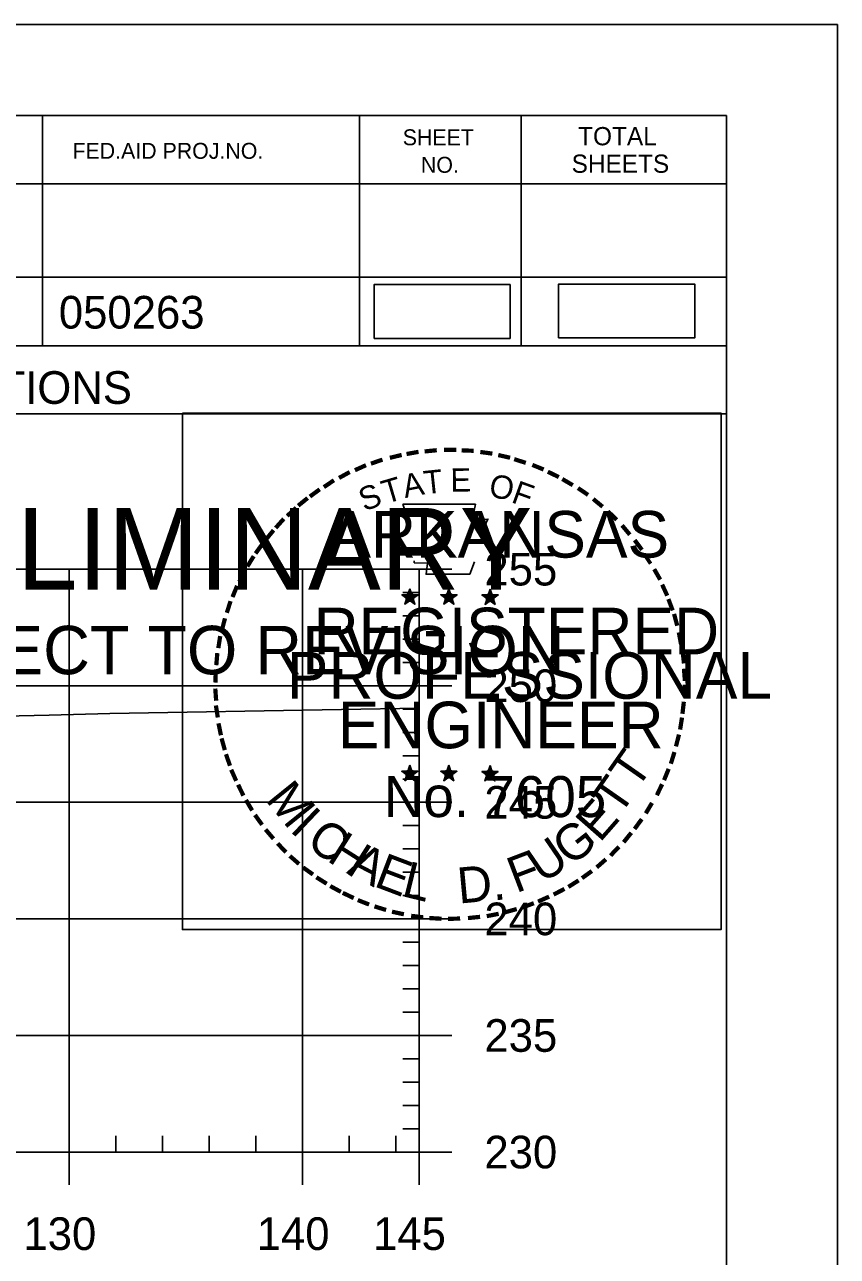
# Model space of a CAD drawing. Extents: x 1365647 to 1367999, y 387113 to 400173.
# Drawn here: x 1366022.2 to 1366057, y 395640.1 to 395692.9 of the extents above; entities that cross this region are included whole.
import ezdxf

# ---------------------------------------------------------------- set-up
doc = ezdxf.new("R2010")
doc.units = 0
for name, color, linetype in [('R_Axis', 7, 'Continuous'), ('R_Axis Annot', 7, 'Continuous'), ('R_Border', 7, 'Continuous'), ('R_Border PE', 7, 'Continuous'), ('R_Border Prem', 7, 'Continuous'), ('R_Detour', 7, 'Continuous'), ('R_Exist Surface', 7, 'Continuous'), ('R_Grid', 7, 'Continuous'), ('R_No Plot', 7, 'Continuous')]:
    doc.layers.add(name, color=color, linetype=linetype)

msp = doc.modelspace()

# ---------------------------------------------------------------- linework, layer by layer
at = {"layer": 'R_Axis'}
for p, q in [((1366039.095, 395644.561), (1366039.095, 395669.561)), ((1366040.495, 395669.561), (1366039.095, 395669.561)), ((1366039.095, 395668.561), (1366038.395, 395668.561)), ((1366039.095, 395667.561), (1366038.395, 395667.561)), ((1366039.095, 395666.561), (1366038.395, 395666.561)), ((1366039.095, 395665.561), (1366038.395, 395665.561)), ((1366040.495, 395664.561), (1366039.095, 395664.561)), ((1366039.095, 395663.561), (1366038.395, 395663.561)), ((1366039.095, 395662.561), (1366038.395, 395662.561)), ((1366039.095, 395661.561), (1366038.395, 395661.561)), ((1366039.095, 395660.561), (1366038.395, 395660.561)), ((1366040.495, 395659.561), (1366039.095, 395659.561)), ((1366039.095, 395658.561), (1366038.395, 395658.561)), ((1366039.095, 395657.561), (1366038.395, 395657.561)), ((1366039.095, 395656.561), (1366038.395, 395656.561)), ((1366039.095, 395655.561), (1366038.395, 395655.561)), ((1366040.495, 395654.561), (1366039.095, 395654.561)), ((1366039.095, 395653.561), (1366038.395, 395653.561)), ((1366039.095, 395652.561), (1366038.395, 395652.561)), ((1366039.095, 395651.561), (1366038.395, 395651.561)), ((1366039.095, 395650.561), (1366038.395, 395650.561)), ((1366040.495, 395649.561), (1366039.095, 395649.561)), ((1366039.095, 395648.561), (1366038.395, 395648.561)), ((1366039.095, 395647.561), (1366038.395, 395647.561)), ((1366039.095, 395646.561), (1366038.395, 395646.561)), ((1366039.095, 395645.561), (1366038.395, 395645.561)), ((1366026.095, 395644.561), (1366026.095, 395645.261)), ((1366028.095, 395644.561), (1366028.095, 395645.261)), ((1366030.095, 395644.561), (1366030.095, 395645.261)), ((1366032.095, 395644.561), (1366032.095, 395645.261)), ((1366036.095, 395644.561), (1366036.095, 395645.261)), ((1366038.095, 395644.561), (1366038.095, 395645.261)), ((1365749.095, 395644.561), (1366039.095, 395644.561)), ((1366024.095, 395643.161), (1366024.095, 395644.561)), ((1366034.095, 395643.161), (1366034.095, 395644.561)), ((1366039.095, 395643.161), (1366039.095, 395644.561)), ((1366040.495, 395644.561), (1366039.095, 395644.561))]:
    msp.add_line(p, q, dxfattribs=at)
at = {"layer": 'R_Border'}
for p, q in [((1365736.095, 395689.021), (1366052.275, 395689.021)), ((1366022.955, 395689.021), (1366022.955, 395679.141)), ((1366036.535, 395689.021), (1366036.535, 395679.141)), ((1366043.475, 395689.021), (1366043.475, 395679.141)), ((1366052.275, 395483.561), (1366052.275, 395689.021)), ((1366052.275, 395686.081), (1366009.175, 395686.081)), ((1366052.275, 395686.101), (1366052.275, 395686.101)), ((1366052.275, 395682.081), (1366009.175, 395682.081)), ((1366012.135, 395682.081), (1366052.275, 395682.081)), ((1366052.275, 395679.141), (1365970.015, 395679.141)), ((1366009.175, 395676.221), (1366052.275, 395676.221))]:
    msp.add_line(p, q, dxfattribs=at)
at = {"layer": 'R_Border PE'}
for p, q in [((1366038.356, 395668.467), (1366038.705, 395668.356)), ((1366038.356, 395668.467), (1366038.609, 395668.422)), ((1366038.356, 395668.467), (1366038.593, 395668.345)), ((1366038.489, 395668.059), (1366038.705, 395668.356)), ((1366038.489, 395668.059), (1366038.615, 395668.303)), ((1366038.489, 395668.059), (1366038.703, 395668.276)), ((1366038.705, 395668.721), (1366038.664, 395668.469)), ((1366038.918, 395668.059), (1366038.703, 395668.273)), ((1366038.705, 395668.356), (1366038.705, 395668.721)), ((1366038.705, 395668.721), (1366038.754, 395668.471)), ((1366039.052, 395668.467), (1366038.705, 395668.356)), ((1366038.918, 395668.059), (1366038.705, 395668.356)), ((1366039.052, 395668.467), (1366038.766, 395668.418)), ((1366038.918, 395668.059), (1366038.781, 395668.35)), ((1366039.052, 395668.467), (1366038.848, 395668.365)), ((1366040.026, 395668.467), (1366040.375, 395668.356)), ((1366040.026, 395668.467), (1366040.279, 395668.422)), ((1366040.026, 395668.467), (1366040.263, 395668.345)), ((1366040.159, 395668.059), (1366040.375, 395668.356)), ((1366040.159, 395668.059), (1366040.285, 395668.303)), ((1366040.159, 395668.059), (1366040.373, 395668.276)), ((1366040.375, 395668.721), (1366040.334, 395668.469)), ((1366040.588, 395668.059), (1366040.373, 395668.273)), ((1366040.375, 395668.356), (1366040.375, 395668.721)), ((1366040.375, 395668.721), (1366040.424, 395668.471)), ((1366040.722, 395668.467), (1366040.375, 395668.356)), ((1366040.588, 395668.059), (1366040.375, 395668.356)), ((1366040.722, 395668.467), (1366040.436, 395668.418)), ((1366040.588, 395668.059), (1366040.451, 395668.35)), ((1366040.722, 395668.467), (1366040.518, 395668.365)), ((1366041.79, 395668.455), (1366042.139, 395668.344)), ((1366041.79, 395668.455), (1366042.043, 395668.41)), ((1366041.79, 395668.455), (1366042.027, 395668.333)), ((1366041.923, 395668.047), (1366042.139, 395668.344)), ((1366041.923, 395668.047), (1366042.049, 395668.291)), ((1366041.923, 395668.047), (1366042.137, 395668.264)), ((1366042.139, 395668.709), (1366042.098, 395668.457)), ((1366042.352, 395668.047), (1366042.137, 395668.261)), ((1366042.139, 395668.344), (1366042.139, 395668.709)), ((1366042.139, 395668.709), (1366042.188, 395668.459)), ((1366042.486, 395668.455), (1366042.139, 395668.344)), ((1366042.352, 395668.047), (1366042.139, 395668.344)), ((1366042.486, 395668.455), (1366042.2, 395668.406)), ((1366042.352, 395668.047), (1366042.215, 395668.338)), ((1366042.486, 395668.455), (1366042.282, 395668.353)), ((1366038.352, 395660.894), (1366038.701, 395660.783)), ((1366038.352, 395660.894), (1366038.605, 395660.849)), ((1366038.352, 395660.894), (1366038.589, 395660.772)), ((1366038.701, 395661.148), (1366038.66, 395660.896)), ((1366038.701, 395660.783), (1366038.701, 395661.148)), ((1366038.701, 395661.148), (1366038.75, 395660.898)), ((1366039.048, 395660.894), (1366038.701, 395660.783)), ((1366039.048, 395660.894), (1366038.762, 395660.845)), ((1366039.048, 395660.894), (1366038.844, 395660.792)), ((1366040.021, 395660.894), (1366040.37, 395660.783)), ((1366040.021, 395660.894), (1366040.274, 395660.849)), ((1366040.021, 395660.894), (1366040.258, 395660.772)), ((1366040.37, 395661.148), (1366040.329, 395660.896)), ((1366040.37, 395660.783), (1366040.37, 395661.148)), ((1366040.37, 395661.148), (1366040.419, 395660.898)), ((1366040.717, 395660.894), (1366040.37, 395660.783)), ((1366040.717, 395660.894), (1366040.431, 395660.845)), ((1366040.717, 395660.894), (1366040.513, 395660.792)), ((1366041.788, 395660.884), (1366042.137, 395660.773)), ((1366041.788, 395660.884), (1366042.041, 395660.839)), ((1366041.788, 395660.884), (1366042.025, 395660.762)), ((1366042.137, 395661.138), (1366042.096, 395660.886)), ((1366042.137, 395660.773), (1366042.137, 395661.138)), ((1366042.137, 395661.138), (1366042.186, 395660.888)), ((1366042.484, 395660.884), (1366042.137, 395660.773)), ((1366042.484, 395660.884), (1366042.198, 395660.835)), ((1366042.484, 395660.884), (1366042.28, 395660.782)), ((1366038.485, 395660.486), (1366038.701, 395660.783)), ((1366038.485, 395660.486), (1366038.611, 395660.73)), ((1366038.485, 395660.486), (1366038.699, 395660.703)), ((1366038.914, 395660.486), (1366038.699, 395660.7)), ((1366038.914, 395660.486), (1366038.701, 395660.783)), ((1366038.914, 395660.486), (1366038.777, 395660.777)), ((1366040.154, 395660.486), (1366040.37, 395660.783)), ((1366040.154, 395660.486), (1366040.28, 395660.73)), ((1366040.154, 395660.486), (1366040.368, 395660.703)), ((1366040.583, 395660.486), (1366040.368, 395660.7)), ((1366040.583, 395660.486), (1366040.37, 395660.783)), ((1366040.583, 395660.486), (1366040.446, 395660.777)), ((1366041.921, 395660.476), (1366042.137, 395660.773)), ((1366041.921, 395660.476), (1366042.047, 395660.72)), ((1366041.921, 395660.476), (1366042.135, 395660.693)), ((1366042.35, 395660.476), (1366042.135, 395660.69)), ((1366042.35, 395660.476), (1366042.137, 395660.773)), ((1366042.35, 395660.476), (1366042.213, 395660.767))]:
    msp.add_line(p, q, dxfattribs=at)
for points in [[(1366038.397, 395672.345), (1366038.666, 395671.518)], [(1366041.908, 395671.423), (1366042.05, 395671.707), (1366041.365, 395671.683), (1366041.513, 395672.345), (1366038.397, 395672.345)], [(1366038.889, 395669.922), (1366038.889, 395669.835), (1366039.452, 395669.816), (1366039.398, 395669.343), (1366041.268, 395669.343), (1366041.469, 395669.879)], [(1366038.705, 395668.721), (1366038.918, 395668.059), (1366038.356, 395668.467), (1366039.052, 395668.467), (1366038.489, 395668.059), (1366038.705, 395668.721)], [(1366040.375, 395668.721), (1366040.588, 395668.059), (1366040.026, 395668.467), (1366040.722, 395668.467), (1366040.159, 395668.059), (1366040.375, 395668.721)], [(1366042.139, 395668.709), (1366042.352, 395668.047), (1366041.79, 395668.455), (1366042.486, 395668.455), (1366041.923, 395668.047), (1366042.139, 395668.709)], [(1366038.701, 395661.148), (1366038.914, 395660.486), (1366038.352, 395660.894), (1366039.048, 395660.894), (1366038.485, 395660.486), (1366038.701, 395661.148)], [(1366040.37, 395661.148), (1366040.583, 395660.486), (1366040.021, 395660.894), (1366040.717, 395660.894), (1366040.154, 395660.486), (1366040.37, 395661.148)], [(1366042.137, 395661.138), (1366042.35, 395660.476), (1366041.788, 395660.884), (1366042.484, 395660.884), (1366041.921, 395660.476), (1366042.137, 395661.138)]]:
    msp.add_lwpolyline(points, dxfattribs=at)
for centre, radius in [((1366038.704, 395668.356), 0.172), ((1366038.704, 395668.356), 0.145), ((1366038.704, 395668.356), 0.116), ((1366038.704, 395668.356), 0.0991), ((1366038.704, 395668.356), 0.0747), ((1366038.704, 395668.356), 0.0495), ((1366038.704, 395668.356), 0.0296), ((1366040.374, 395668.356), 0.172), ((1366040.374, 395668.356), 0.145), ((1366040.374, 395668.356), 0.116), ((1366040.374, 395668.356), 0.0991), ((1366040.374, 395668.356), 0.0747), ((1366040.374, 395668.356), 0.0495), ((1366040.374, 395668.356), 0.0296), ((1366042.138, 395668.344), 0.172), ((1366042.138, 395668.344), 0.145), ((1366042.138, 395668.344), 0.116), ((1366042.138, 395668.344), 0.0991), ((1366042.138, 395668.344), 0.0747), ((1366042.138, 395668.344), 0.0495), ((1366042.138, 395668.344), 0.0296), ((1366038.7, 395660.783), 0.172), ((1366038.7, 395660.783), 0.145), ((1366038.7, 395660.783), 0.116), ((1366038.7, 395660.783), 0.0991), ((1366038.7, 395660.783), 0.0747), ((1366040.369, 395660.783), 0.172), ((1366040.369, 395660.783), 0.145), ((1366040.369, 395660.783), 0.116), ((1366040.369, 395660.783), 0.0991), ((1366040.369, 395660.783), 0.0747), ((1366042.136, 395660.773), 0.172), ((1366042.136, 395660.773), 0.145), ((1366042.136, 395660.773), 0.116), ((1366042.136, 395660.773), 0.0991), ((1366042.136, 395660.773), 0.0747), ((1366038.7, 395660.783), 0.0495), ((1366038.7, 395660.783), 0.0296), ((1366040.369, 395660.783), 0.0495), ((1366040.369, 395660.783), 0.0296), ((1366042.136, 395660.773), 0.0495), ((1366042.136, 395660.773), 0.0296)]:
    msp.add_circle(centre, radius, dxfattribs=at)
at = {"layer": 'R_Detour'}
for points in [[(1366037.165, 395679.454), (1366042.998, 395679.454), (1366042.998, 395681.765), (1366037.165, 395681.765)], [(1366045.079, 395679.478), (1366050.912, 395679.478), (1366050.912, 395681.788), (1366045.079, 395681.788)]]:
    msp.add_lwpolyline(points, close=True, dxfattribs=at)
at = {"layer": 'R_Exist Surface'}
msp.add_lwpolyline([(1365939.436, 395661.31), (1365944.119, 395661.397), (1365952.985, 395661.95), (1365958.197, 395661.996), (1365972.124, 395662.163), (1365976.727, 395662.205), (1365985.769, 395662.4), (1365991.813, 395662.634), (1366001.399, 395662.827), (1366006.523, 395662.924), (1366023.241, 395663.305), (1366025.843, 395663.367), (1366035.774, 395663.549), (1366039.095, 395663.605)], dxfattribs=at)
at = {"layer": 'R_Grid'}
for p, q in [((1365749.095, 395669.561), (1366039.095, 395669.561)), ((1366024.095, 395644.561), (1366024.095, 395669.561)), ((1366034.095, 395644.561), (1366034.095, 395669.561)), ((1366039.095, 395644.561), (1366039.095, 395669.561)), ((1365749.095, 395664.561), (1366039.095, 395664.561)), ((1365749.095, 395659.561), (1366039.095, 395659.561)), ((1365749.095, 395654.561), (1366039.095, 395654.561)), ((1365749.095, 395649.561), (1366039.095, 395649.561)), ((1365749.095, 395644.561), (1366039.095, 395644.561))]:
    msp.add_line(p, q, dxfattribs=at)
at = {"layer": 'R_No Plot'}
msp.add_line((1365723.694, 395692.915), (1366057.027, 395692.915), dxfattribs=at)
for points in [[(1365723.687, 395692.915), (1366057.027, 395692.915), (1366057.027, 395479.578), (1365723.687, 395479.578)], [(1366028.946, 395676.253), (1366052.044, 395676.253), (1366052.044, 395654.103), (1366028.946, 395654.103)]]:
    msp.add_lwpolyline(points, close=True, dxfattribs=at)

# ---------------------------------------------------------------- texts
at = {"layer": 'R_Axis Annot'}
for s, p in [('255', (1366041.895, 395668.861)), ('250', (1366041.895, 395663.861)), ('245', (1366041.895, 395658.861)), ('240', (1366041.895, 395653.861)), ('235', (1366041.895, 395648.861)), ('230', (1366041.895, 395643.861)), ('130', (1366022.133, 395640.361)), ('140', (1366032.133, 395640.361)), ('145', (1366037.121, 395640.361))]:
    msp.add_text(s, height=1.4, dxfattribs=at).set_placement(p)
at = {"layer": 'R_Border'}
for s, height, p in [('SHEET', 0.684, (1366038.395, 395687.741)), ('TOTAL', 0.7819, (1366045.915, 395687.741)), ('FED.AID PROJ.NO.', 0.684, (1366024.235, 395687.161)), ('NO.', 0.684, (1366039.175, 395686.561)), ('SHEETS', 0.7819, (1366045.635, 395686.561)), ('050263', 1.4, (1366023.651, 395679.88)), ('CROSS SECTIONS', 1.4, (1366010.038, 395676.651))]:
    msp.add_text(s, height=height, rotation=360, dxfattribs=at).set_placement(p)
at = {"layer": 'R_Border PE'}
for s, height, rotation, p in [('-', 1.6, 10.2193, (1366038.573, 395673.875)), ('-', 1.6, 5.8968, (1366039.302, 395673.985)), ('-', 1.6, 0.1862, (1366040.074, 395674.057)), ('-', 1.6, 357.743, (1366040.797, 395674.044)), ('-', 1.6, 352.1617, (1366041.541, 395673.988)), ('-', 1.6, 24.3072, (1366036.511, 395673.203)), ('-', 1.6, 19.1761, (1366037.145, 395673.472)), ('-', 1.6, 13.6301, (1366037.895, 395673.713)), ('-', 1.6, 347.2049, (1366042.26, 395673.874)), ('-', 1.6, 342.3362, (1366042.895, 395673.719)), ('-', 1.6, 337.8551, (1366043.63, 395673.496)), ('-', 1.6, 28.7918, (1366035.878, 395672.886)), ('T', 1, 16.4036, (1366037.666, 395672.354)), ('A', 1, 11.2132, (1366038.492, 395672.605)), ('T', 1, 6.0228, (1366039.341, 395672.771)), ('E', 1, 0.8323, (1366040.446, 395672.881)), ('O', 1, 350.4515, (1366042.05, 395672.671)), ('-', 1.6, 334.1211, (1366044.261, 395673.225)), ('-', 1.6, 36.2317, (1366034.703, 395672.121)), ('-', 1.6, 34.0636, (1366035.281, 395672.516)), ('S', 1, 21.594, (1366036.752, 395672.023)), ('F', 1, 340.0707, (1366043.004, 395672.443)), ('-', 1.6, 329.6409, (1366044.84, 395672.942)), ('-', 1.6, 325.8627, (1366045.483, 395672.581)), ('-', 1.6, 38.9507, (1366034.227, 395671.743)), ('-', 1.6, 320.5297, (1366046.093, 395672.155)), ('-', 1.6, 42.9622, (1366033.794, 395671.326)), ('ARKANSAS', 2, 360, (1366035.25, 395670.057)), ('-', 1.6, 315.5786, (1366046.692, 395671.667)), ('-', 1.6, 48.423, (1366033.346, 395670.848)), ('-', 1.6, 309.8797, (1366047.261, 395671.117)), ('-', 1.6, 50.6142, (1366032.943, 395670.362)), ('-', 1.6, 54.2325, (1366032.53, 395669.795)), ('-', 1.6, 306.6522, (1366047.786, 395670.515)), ('-', 1.6, 58.0706, (1366032.205, 395669.268)), ('-', 1.4, 303.6753, (1366048.272, 395669.947)), ('-', 1.6, 62.8713, (1366031.892, 395668.654)), ('-', 1.6, 299.6684, (1366048.591, 395669.34)), ('-', 1.6, 67.7743, (1366031.633, 395668.043)), ('-', 1.6, 294.6628, (1366048.915, 395668.728)), ('DWB', 0.01, 360, (1366038.691, 395668.351)), ('DWB', 0.01, 360, (1366040.361, 395668.351)), ('DWB', 0.01, 360, (1366042.125, 395668.339)), ('-', 1.6, 290.5728, (1366049.172, 395668.151)), ('-', 1.6, 72.3945, (1366031.414, 395667.413)), ('REGISTERED', 2, 360, (1366034.572, 395665.908)), ('-', 1.6, 75.461, (1366031.217, 395666.699)), ('-', 1.6, 285.1233, (1366049.406, 395667.571)), ('-', 1.6, 81.2013, (1366031.085, 395665.986)), ('-', 1.6, 280.5493, (1366049.606, 395666.829)), ('-', 1.6, 85.1863, (1366031.009, 395665.295)), ('PROFESSIONAL', 2, 360, (1366033.424, 395664.004)), ('-', 1.6, 276.5962, (1366049.768, 395666.061)), ('-', 1.6, 89.0622, (1366030.984, 395664.594)), ('-', 1.6, 274.3301, (1366049.828, 395665.339)), ('-', 1.6, 269.9407, (1366049.862, 395664.707)), ('-', 1.6, 94.1959, (1366031.019, 395663.869)), ('-', 1.6, 98.9479, (1366031.091, 395663.202)), ('ENGINEER', 2, 360, (1366035.611, 395661.879)), ('-', 1.6, 263.5172, (1366049.843, 395664.041)), ('-', 1.6, 101.7149, (1366031.226, 395662.469)), ('-', 1.6, 260.9953, (1366049.772, 395663.387)), ('-', 1.6, 255.7626, (1366049.662, 395662.709)), ('-', 1.6, 105.4578, (1366031.388, 395661.874)), ('T', 1.54, 55.055, (1366048.42, 395660.048)), ('-', 1.6, 109.0874, (1366031.603, 395661.243)), ('-', 1.6, 252.8681, (1366049.481, 395661.989)), ('-', 1.6, 114.0643, (1366031.857, 395660.647)), ('-', 1.6, 247.8887, (1366049.258, 395661.316)), ('-', 1.6, 115.7289, (1366032.162, 395660.029)), ('M', 1.54, 308.9175, (1366032.472, 395659.674)), ('No. 7605', 1.757, 360, (1366037.585, 395658.928)), ('DWB', 0.01, 360, (1366038.686, 395660.779)), ('DWB', 0.01, 360, (1366040.355, 395660.777)), ('DWB', 0.01, 360, (1366042.122, 395660.768)), ('T', 1.54, 55.055, (1366047.689, 395658.928)), ('-', 1.6, 244.6197, (1366048.996, 395660.687)), ('-', 1.6, 120.4471, (1366032.519, 395659.443)), ('I', 1.54, 316.4636, (1366033.514, 395658.354)), ('E', 1.54, 48.7313, (1366046.843, 395657.801)), ('-', 1.6, 239.0712, (1366048.602, 395659.935)), ('-', 1.6, 125.8934, (1366032.922, 395658.882)), ('-', 1.6, 233.8452, (1366048.2, 395659.282)), ('-', 1.6, 130.7181, (1366033.384, 395658.33)), ('C', 1.54, 324.0197, (1366034.187, 395657.731)), ('H', 1.54, 327.5342, (1366035.097, 395657.076)), ('G', 1.54, 38.2173, (1366045.59, 395656.781)), ('-', 1.6, 231.2538, (1366047.77, 395658.716)), ('-', 1.6, 134.2238, (1366033.901, 395657.785)), ('U', 1.54, 34.4052, (1366044.391, 395656.048)), ('-', 1.6, 225.7653, (1366047.291, 395658.152)), ('-', 1.6, 138.9338, (1366034.426, 395657.321)), ('A', 1.54, 332.5513, (1366035.951, 395656.539)), ('E', 1.54, 339.2068, (1366037.109, 395655.977)), ('F', 1.54, 20.8202, (1366043.254, 395655.654)), ('-', 1.6, 221.0851, (1366046.769, 395657.643)), ('-', 1.6, 144.6463, (1366034.982, 395656.915)), ('L', 1.54, 346.2929, (1366038.301, 395655.553)), ('D.', 1.54, 5.2602, (1366040.804, 395655.216)), ('-', 1.6, 215.7363, (1366046.22, 395657.171)), ('-', 1.6, 148.0898, (1366035.543, 395656.544)), ('-', 1.6, 212.2491, (1366045.686, 395656.784)), ('-', 1.6, 151.5704, (1366036.122, 395656.219)), ('-', 1.6, 154.6002, (1366036.644, 395655.972)), ('-', 1.6, 204.2516, (1366044.504, 395656.119)), ('-', 1.6, 207.3568, (1366045.128, 395656.438)), ('-', 1.6, 158.5612, (1366037.268, 395655.718)), ('-', 1.6, 162.7983, (1366037.955, 395655.505)), ('-', 1.6, 195.4743, (1366043.208, 395655.604)), ('-', 1.6, 200.7184, (1366043.885, 395655.846)), ('-', 1.6, 167.5555, (1366038.67, 395655.341)), ('-', 1.6, 173.1155, (1366039.442, 395655.231)), ('-', 1.6, 176.5183, (1366040.19, 395655.178)), ('-', 1.6, 181.5918, (1366040.934, 395655.197)), ('-', 1.6, 185.8167, (1366041.743, 395655.273)), ('-', 1.6, 191.2858, (1366042.479, 395655.405))]:
    msp.add_text(s, height=height, rotation=rotation, dxfattribs=at).set_placement(p)
at = {"layer": 'R_Border Prem'}
for s, height, p in [('PRELIMINARY', 3.5, (1366012.226, 395668.684)), ('SUBJECT TO REVISION', 2.07511, (1366014.035, 395665.055))]:
    msp.add_text(s, height=height, rotation=360, dxfattribs=at).set_placement(p)

doc.saveas('drawing.dxf')
